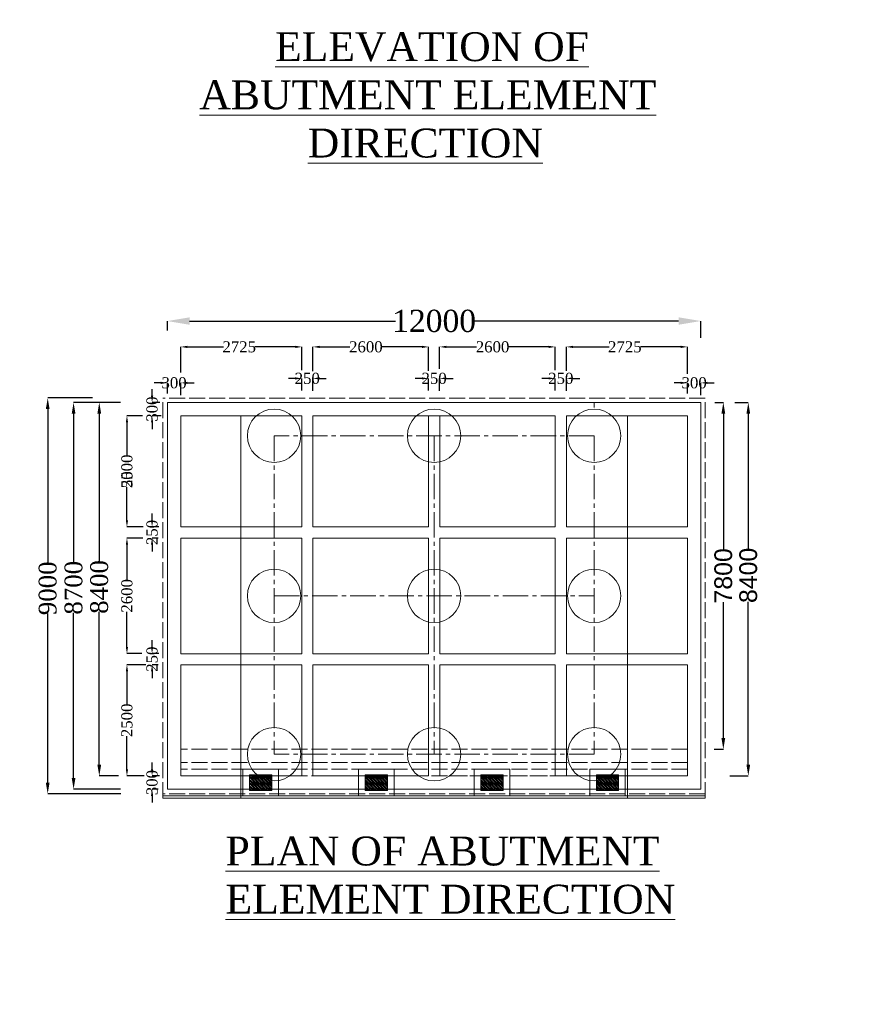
# Model space of a CAD drawing. Header units: millimetres. Extents: x -20950785 to 389010297, y -11535949 to 14056629.
# Tile 273 of 654: x 13510007 to 13548281, y -469462 to -425174. Entities that reach past the tile are written whole.
import ezdxf

# ---------------------------------------------------------------- set-up
doc = ezdxf.new("R2010")
doc.units = ezdxf.units.MM
doc.header["$LTSCALE"] = 60
doc.header["$MEASUREMENT"] = 0
for name, pattern in [('ACAD_ISO02W100', [15, 12, -3]), ('CENTER2', [28.575, 19.05, -3.175, 3.175, -3.175]), ('HIDDEN', [0.375, 0.25, -0.125])]:
    doc.linetypes.add(name, pattern=pattern)
doc.styles.add('PDF Arial Bold', font='times.ttf')
doc.dimstyles.get("Standard").update_dxf_attribs({"dimtxt": 400, "dimasz": 215, "dimexe": 0.18, "dimexo": 0.0625, "dimgap": 0.09, "dimtad": 0, "dimtih": 1, "dimtoh": 1, "dimdec": 0, "dimzin": 4, "dimdsep": 46, "dimtxsty": 'Standard', "dimblk": 'OPEN90', "dimcen": 0, "dimadec": 0, "dimazin": 1, "dimtfac": 1, "dimtdec": 0, "dimtix": 1, "dimtofl": 0, "dimtmove": 0, "dimatfit": 3, "dimldrblk": 'OPEN30', "dimfxl": 1, "dimtolj": 1, "dimtzin": 0, "dimarcsym": 0})

# ---------------------------------------------------------------- blocks, each defined once
blk = doc.blocks.new('*D2134')
at = {"color": 0, "linetype": 'Continuous', "lineweight": -2, "ltscale": 2, "transparency": 16777216}
for p, q in [((13541289, -442390), (13541668, -442390)), ((13541668, -442890), (13541668, -449000)), ((13541668, -457490), (13541668, -451380)), ((13541258, -457990), (13541668, -457990))]:
    blk.add_line(p, q, dxfattribs=at)
at = {"color": 0, "linetype": 'Continuous', "lineweight": 9, "ltscale": 2, "transparency": 16777216}
for points in [[(13541584, -442890), (13541751, -442890), (13541668, -442390)], [(13541584, -457490), (13541751, -457490), (13541668, -457990)]]:
    blk.add_solid(points, dxfattribs=at)
at = {"layer": 'Defpoints', "color": 0, "linetype": 'Continuous', "lineweight": 9, "ltscale": 2, "transparency": 16777216}
for p in [(13541289, -442390), (13541258, -457990), (13541668, -457990)]:
    blk.add_point(p, dxfattribs=at)
at = {"color": 0, "linetype": 'Continuous', "lineweight": 9, "ltscale": 2, "transparency": 16777216, "insert": (13541668, -450190), "char_height": 800, "attachment_point": 5, "rotation": 90, "style": 'PDF Arial Bold'}
blk.add_mtext('\\A1;{\\fArial|b0|i0|c0|p34;7800}', dxfattribs=at)
blk = doc.blocks.new('*D2135')
at = {"color": 0, "linetype": 'Continuous', "lineweight": -2, "ltscale": 2, "transparency": 16777216}
for p, q in [((13542182, -442390), (13542791, -442390)), ((13542791, -442890), (13542791, -448976)), ((13542791, -458690), (13542791, -451364)), ((13541965, -459190), (13542791, -459190))]:
    blk.add_line(p, q, dxfattribs=at)
at = {"color": 0, "linetype": 'Continuous', "lineweight": 9, "ltscale": 2, "transparency": 16777216}
for points in [[(13542708, -442890), (13542874, -442890), (13542791, -442390)], [(13542708, -458690), (13542874, -458690), (13542791, -459190)]]:
    blk.add_solid(points, dxfattribs=at)
at = {"layer": 'Defpoints', "color": 0, "linetype": 'Continuous', "lineweight": 9, "ltscale": 2, "transparency": 16777216}
for p in [(13542182, -442390), (13541965, -459190), (13542791, -459190)]:
    blk.add_point(p, dxfattribs=at)
at = {"color": 0, "linetype": 'Continuous', "lineweight": 9, "ltscale": 2, "transparency": 16777216, "insert": (13542791, -450170), "char_height": 800, "attachment_point": 5, "rotation": 90, "style": 'PDF Arial Bold'}
blk.add_mtext('\\A1;{\\fArial|b0|i0|c0|p34;8400}', dxfattribs=at)
blk = doc.blocks.new('*D2136')
at = {"color": 0, "linetype": 'Continuous', "lineweight": -2, "ltscale": 2, "transparency": 16777216}
for p, q in [((13516654, -439157), (13516654, -438729)), ((13517654, -438729), (13526922, -438729)), ((13539654, -438729), (13530387, -438729)), ((13540654, -439482), (13540654, -438729))]:
    blk.add_line(p, q, dxfattribs=at)
at = {"color": 0, "linetype": 'Continuous', "lineweight": 9, "ltscale": 2, "transparency": 16777216}
for points in [[(13517654, -438562), (13517654, -438896), (13516654, -438729)], [(13539654, -438562), (13539654, -438896), (13540654, -438729)]]:
    blk.add_solid(points, dxfattribs=at)
at = {"layer": 'Defpoints', "color": 0, "linetype": 'Continuous', "lineweight": 9, "ltscale": 2, "transparency": 16777216}
for p in [(13516654, -438729), (13516654, -439157), (13540654, -439482)]:
    blk.add_point(p, dxfattribs=at)
at = {"color": 0, "linetype": 'Continuous', "lineweight": 9, "ltscale": 2, "transparency": 16777216, "insert": (13528654, -438729), "char_height": 1000, "attachment_point": 5, "style": 'PDF Arial Bold'}
blk.add_mtext('\\A1;12000', dxfattribs=at)
blk = doc.blocks.new('*D2137')
at = {"color": 0, "linetype": 'Continuous', "lineweight": -2, "ltscale": 2, "transparency": 16777216}
for p, q in [((13534604, -440975), (13534604, -439891)), ((13534904, -439891), (13536527, -439891)), ((13539754, -439891), (13537940, -439891)), ((13540054, -441097), (13540054, -439891))]:
    blk.add_line(p, q, dxfattribs=at)
at = {"color": 0, "linetype": 'Continuous', "lineweight": 9, "ltscale": 2, "transparency": 16777216}
for points in [[(13534904, -439841), (13534904, -439941), (13534604, -439891)], [(13539754, -439841), (13539754, -439941), (13540054, -439891)]]:
    blk.add_solid(points, dxfattribs=at)
at = {"layer": 'Defpoints', "color": 0, "linetype": 'Continuous', "lineweight": 9, "ltscale": 2, "transparency": 16777216}
for p in [(13534604, -439891), (13534604, -440975), (13540054, -441097)]:
    blk.add_point(p, dxfattribs=at)
at = {"color": 0, "linetype": 'Continuous', "lineweight": 9, "ltscale": 2, "transparency": 16777216, "insert": (13537234, -439891), "char_height": 500, "attachment_point": 5, "style": 'PDF Arial Bold'}
blk.add_mtext('\\A1;2725', dxfattribs=at)
blk = doc.blocks.new('*D2138')
at = {"color": 0, "linetype": 'Continuous', "lineweight": -2, "ltscale": 2, "transparency": 16777216}
for p, q in [((13528904, -440885), (13528904, -439891)), ((13529204, -439891), (13530566, -439891)), ((13533804, -439891), (13532001, -439891)), ((13534104, -440942), (13534104, -439891))]:
    blk.add_line(p, q, dxfattribs=at)
at = {"color": 0, "linetype": 'Continuous', "lineweight": 9, "ltscale": 2, "transparency": 16777216}
for points in [[(13529204, -439841), (13529204, -439941), (13528904, -439891)], [(13533804, -439841), (13533804, -439941), (13534104, -439891)]]:
    blk.add_solid(points, dxfattribs=at)
at = {"layer": 'Defpoints', "color": 0, "linetype": 'Continuous', "lineweight": 9, "ltscale": 2, "transparency": 16777216}
for p in [(13528904, -439891), (13528904, -440885), (13534104, -440942)]:
    blk.add_point(p, dxfattribs=at)
at = {"color": 0, "linetype": 'Continuous', "lineweight": 9, "ltscale": 2, "transparency": 16777216, "insert": (13531284, -439891), "char_height": 500, "attachment_point": 5, "style": 'PDF Arial Bold'}
blk.add_mtext('\\A1;2600', dxfattribs=at)
blk = doc.blocks.new('*D2139')
at = {"color": 0, "linetype": 'Continuous', "lineweight": -2, "ltscale": 2, "transparency": 16777216}
for p, q in [((13523204, -440989), (13523204, -439891)), ((13523504, -439891), (13524866, -439891)), ((13528104, -439891), (13526301, -439891)), ((13528404, -440966), (13528404, -439891))]:
    blk.add_line(p, q, dxfattribs=at)
at = {"color": 0, "linetype": 'Continuous', "lineweight": 9, "ltscale": 2, "transparency": 16777216}
for points in [[(13523504, -439841), (13523504, -439941), (13523204, -439891)], [(13528104, -439841), (13528104, -439941), (13528404, -439891)]]:
    blk.add_solid(points, dxfattribs=at)
at = {"layer": 'Defpoints', "color": 0, "linetype": 'Continuous', "lineweight": 9, "ltscale": 2, "transparency": 16777216}
for p in [(13523204, -439891), (13523204, -440989), (13528404, -440966)]:
    blk.add_point(p, dxfattribs=at)
at = {"color": 0, "linetype": 'Continuous', "lineweight": 9, "ltscale": 2, "transparency": 16777216, "insert": (13525584, -439891), "char_height": 500, "attachment_point": 5, "style": 'PDF Arial Bold'}
blk.add_mtext('\\A1;2600', dxfattribs=at)
blk = doc.blocks.new('*D2140')
at = {"color": 0, "linetype": 'Continuous', "lineweight": -2, "ltscale": 2, "transparency": 16777216}
for p, q in [((13517254, -441037), (13517254, -439891)), ((13517554, -439891), (13519177, -439891)), ((13522404, -439891), (13520590, -439891)), ((13522704, -440941), (13522704, -439891))]:
    blk.add_line(p, q, dxfattribs=at)
at = {"color": 0, "linetype": 'Continuous', "lineweight": 9, "ltscale": 2, "transparency": 16777216}
for points in [[(13517554, -439841), (13517554, -439941), (13517254, -439891)], [(13522404, -439841), (13522404, -439941), (13522704, -439891)]]:
    blk.add_solid(points, dxfattribs=at)
at = {"layer": 'Defpoints', "color": 0, "linetype": 'Continuous', "lineweight": 9, "ltscale": 2, "transparency": 16777216}
for p in [(13517254, -439891), (13517254, -441037), (13522704, -440941)]:
    blk.add_point(p, dxfattribs=at)
at = {"color": 0, "linetype": 'Continuous', "lineweight": 9, "ltscale": 2, "transparency": 16777216, "insert": (13519884, -439891), "char_height": 500, "attachment_point": 5, "style": 'PDF Arial Bold'}
blk.add_mtext('\\A1;2725', dxfattribs=at)
blk = doc.blocks.new('*D2141')
at = {"color": 0, "linetype": 'Continuous', "lineweight": -2, "ltscale": 2, "transparency": 16777216}
for p, q in [((13533804, -441309), (13533504, -441309)), ((13534104, -441852), (13534104, -441309)), ((13534604, -441863), (13534604, -441309)), ((13534904, -441309), (13535204, -441309))]:
    blk.add_line(p, q, dxfattribs=at)
at = {"color": 0, "linetype": 'Continuous', "lineweight": 9, "ltscale": 2, "transparency": 16777216}
for points in [[(13533804, -441259), (13533804, -441359), (13534104, -441309)], [(13534904, -441259), (13534904, -441359), (13534604, -441309)]]:
    blk.add_solid(points, dxfattribs=at)
at = {"layer": 'Defpoints', "color": 0, "linetype": 'Continuous', "lineweight": 9, "ltscale": 2, "transparency": 16777216}
for p in [(13534104, -441309), (13534104, -441852), (13534604, -441863)]:
    blk.add_point(p, dxfattribs=at)
at = {"color": 0, "linetype": 'Continuous', "lineweight": 9, "ltscale": 2, "transparency": 16777216, "insert": (13534354, -441309), "char_height": 500, "attachment_point": 5, "style": 'PDF Arial Bold'}
blk.add_mtext('\\A1;250', dxfattribs=at)
blk = doc.blocks.new('*D2142')
at = {"color": 0, "linetype": 'Continuous', "lineweight": -2, "ltscale": 2, "transparency": 16777216}
for p, q in [((13528104, -441309), (13527804, -441309)), ((13528404, -441852), (13528404, -441309)), ((13528904, -441863), (13528904, -441309)), ((13529204, -441309), (13529504, -441309))]:
    blk.add_line(p, q, dxfattribs=at)
at = {"color": 0, "linetype": 'Continuous', "lineweight": 9, "ltscale": 2, "transparency": 16777216}
for points in [[(13528104, -441259), (13528104, -441359), (13528404, -441309)], [(13529204, -441259), (13529204, -441359), (13528904, -441309)]]:
    blk.add_solid(points, dxfattribs=at)
at = {"layer": 'Defpoints', "color": 0, "linetype": 'Continuous', "lineweight": 9, "ltscale": 2, "transparency": 16777216}
for p in [(13528404, -441309), (13528404, -441852), (13528904, -441863)]:
    blk.add_point(p, dxfattribs=at)
at = {"color": 0, "linetype": 'Continuous', "lineweight": 9, "ltscale": 2, "transparency": 16777216, "insert": (13528654, -441309), "char_height": 500, "attachment_point": 5, "style": 'PDF Arial Bold'}
blk.add_mtext('\\A1;250', dxfattribs=at)
blk = doc.blocks.new('*D2118')
at = {"color": 0, "linetype": 'Continuous', "lineweight": -2, "ltscale": 2, "transparency": 16777216}
for p, q in [((13522398, -441309), (13522098, -441309)), ((13522698, -441852), (13522698, -441309)), ((13523198, -441863), (13523198, -441309)), ((13523498, -441309), (13523798, -441309))]:
    blk.add_line(p, q, dxfattribs=at)
at = {"color": 0, "linetype": 'Continuous', "lineweight": 9, "ltscale": 2, "transparency": 16777216}
for points in [[(13522398, -441259), (13522398, -441359), (13522698, -441309)], [(13523498, -441259), (13523498, -441359), (13523198, -441309)]]:
    blk.add_solid(points, dxfattribs=at)
at = {"layer": 'Defpoints', "color": 0, "linetype": 'Continuous', "lineweight": 9, "ltscale": 2, "transparency": 16777216}
for p in [(13522698, -441309), (13522698, -441852), (13523198, -441863)]:
    blk.add_point(p, dxfattribs=at)
at = {"color": 0, "linetype": 'Continuous', "lineweight": 9, "ltscale": 2, "transparency": 16777216, "insert": (13522948, -441309), "char_height": 500, "attachment_point": 5, "style": 'PDF Arial Bold'}
blk.add_mtext('\\A1;250', dxfattribs=at)
blk = doc.blocks.new('*D2119')
at = {"color": 0, "linetype": 'Continuous', "lineweight": -2, "ltscale": 2, "transparency": 16777216}
for p, q in [((13539754, -441509), (13539454, -441509)), ((13540054, -441993), (13540054, -441509)), ((13540654, -442063), (13540654, -441509)), ((13540954, -441509), (13541254, -441509))]:
    blk.add_line(p, q, dxfattribs=at)
at = {"color": 0, "linetype": 'Continuous', "lineweight": 9, "ltscale": 2, "transparency": 16777216}
for points in [[(13539754, -441459), (13539754, -441559), (13540054, -441509)], [(13540954, -441459), (13540954, -441559), (13540654, -441509)]]:
    blk.add_solid(points, dxfattribs=at)
at = {"layer": 'Defpoints', "color": 0, "linetype": 'Continuous', "lineweight": 9, "ltscale": 2, "transparency": 16777216}
for p in [(13540054, -441509), (13540054, -441993), (13540654, -442063)]:
    blk.add_point(p, dxfattribs=at)
at = {"color": 0, "linetype": 'Continuous', "lineweight": 9, "ltscale": 2, "transparency": 16777216, "insert": (13540354, -441509), "char_height": 500, "attachment_point": 5, "style": 'PDF Arial Bold'}
blk.add_mtext('\\A1;300', dxfattribs=at)
blk = doc.blocks.new('*D2120')
at = {"color": 0, "linetype": 'Continuous', "lineweight": -2, "ltscale": 2, "transparency": 16777216}
for p, q in [((13516354, -441509), (13516054, -441509)), ((13516654, -441993), (13516654, -441509)), ((13517254, -442063), (13517254, -441509)), ((13517554, -441509), (13517854, -441509))]:
    blk.add_line(p, q, dxfattribs=at)
at = {"color": 0, "linetype": 'Continuous', "lineweight": 9, "ltscale": 2, "transparency": 16777216}
for points in [[(13516354, -441459), (13516354, -441559), (13516654, -441509)], [(13517554, -441459), (13517554, -441559), (13517254, -441509)]]:
    blk.add_solid(points, dxfattribs=at)
at = {"layer": 'Defpoints', "color": 0, "linetype": 'Continuous', "lineweight": 9, "ltscale": 2, "transparency": 16777216}
for p in [(13516654, -441509), (13516654, -441993), (13517254, -442063)]:
    blk.add_point(p, dxfattribs=at)
at = {"color": 0, "linetype": 'Continuous', "lineweight": 9, "ltscale": 2, "transparency": 16777216, "insert": (13516954, -441509), "char_height": 500, "width": 1681.9, "attachment_point": 5, "style": 'PDF Arial Bold'}
blk.add_mtext('\\A1;300', dxfattribs=at)
blk = doc.blocks.new('*D2121')
at = {"color": 0, "linetype": 'Continuous', "lineweight": -2, "ltscale": 2, "transparency": 16777216}
for p, q in [((13515536, -442990), (13514832, -442990)), ((13514833, -443290), (13514833, -444783)), ((13514833, -447690), (13514833, -446198)), ((13515568, -447990), (13514832, -447990))]:
    blk.add_line(p, q, dxfattribs=at)
at = {"color": 0, "linetype": 'Continuous', "lineweight": 9, "ltscale": 2, "transparency": 16777216}
for points in [[(13514783, -443290), (13514883, -443290), (13514833, -442990)], [(13514783, -447690), (13514883, -447690), (13514833, -447990)]]:
    blk.add_solid(points, dxfattribs=at)
at = {"layer": 'Defpoints', "color": 0, "linetype": 'Continuous', "lineweight": 9, "ltscale": 2, "transparency": 16777216}
for p in [(13515537, -442990), (13514833, -447990), (13515569, -447990)]:
    blk.add_point(p, dxfattribs=at)
at = {"color": 0, "linetype": 'Continuous', "lineweight": 9, "ltscale": 2, "transparency": 16777216, "insert": (13514833, -445490), "char_height": 500, "attachment_point": 5, "rotation": 90, "style": 'PDF Arial Bold'}
blk.add_mtext('\\A1;5000', dxfattribs=at)
blk = doc.blocks.new('*D2122')
at = {"color": 0, "linetype": 'Continuous', "lineweight": -2, "ltscale": 2, "transparency": 16777216}
for p, q in [((13515536, -442990), (13514832, -442990)), ((13514833, -443290), (13514833, -444773)), ((13514833, -447690), (13514833, -446208)), ((13515568, -447990), (13514832, -447990))]:
    blk.add_line(p, q, dxfattribs=at)
at = {"color": 0, "linetype": 'Continuous', "lineweight": 9, "ltscale": 2, "transparency": 16777216}
for points in [[(13514783, -443290), (13514883, -443290), (13514833, -442990)], [(13514783, -447690), (13514883, -447690), (13514833, -447990)]]:
    blk.add_solid(points, dxfattribs=at)
at = {"layer": 'Defpoints', "color": 0, "linetype": 'Continuous', "lineweight": 9, "ltscale": 2, "transparency": 16777216}
for p in [(13515537, -442990), (13514833, -447990), (13515569, -447990)]:
    blk.add_point(p, dxfattribs=at)
at = {"color": 0, "linetype": 'Continuous', "lineweight": 9, "ltscale": 2, "transparency": 16777216, "insert": (13514833, -445490), "char_height": 500, "attachment_point": 5, "rotation": 90, "style": 'PDF Arial Bold'}
blk.add_mtext('\\A1;2500', dxfattribs=at)
blk = doc.blocks.new('*D2123')
at = {"color": 0, "linetype": 'Continuous', "lineweight": -2, "ltscale": 2, "transparency": 16777216}
for p, q in [((13515680, -454190), (13514832, -454190)), ((13514833, -454490), (13514833, -455973)), ((13514833, -458890), (13514833, -457408)), ((13515601, -459190), (13514832, -459190))]:
    blk.add_line(p, q, dxfattribs=at)
at = {"color": 0, "linetype": 'Continuous', "lineweight": 9, "ltscale": 2, "transparency": 16777216}
for points in [[(13514783, -454490), (13514883, -454490), (13514833, -454190)], [(13514783, -458890), (13514883, -458890), (13514833, -459190)]]:
    blk.add_solid(points, dxfattribs=at)
at = {"layer": 'Defpoints', "color": 0, "linetype": 'Continuous', "lineweight": 9, "ltscale": 2, "transparency": 16777216}
for p in [(13515681, -454190), (13514833, -459190), (13515602, -459190)]:
    blk.add_point(p, dxfattribs=at)
at = {"color": 0, "linetype": 'Continuous', "lineweight": 9, "ltscale": 2, "transparency": 16777216, "insert": (13514833, -456690), "char_height": 500, "attachment_point": 5, "rotation": 90, "style": 'PDF Arial Bold'}
blk.add_mtext('\\A1;2500', dxfattribs=at)
blk = doc.blocks.new('*D2124')
at = {"color": 0, "linetype": 'Continuous', "lineweight": -2, "ltscale": 2, "transparency": 16777216}
for p, q in [((13515552, -448490), (13514832, -448490)), ((13514833, -448790), (13514833, -450373)), ((13514833, -453390), (13514833, -451808)), ((13515507, -453690), (13514832, -453690))]:
    blk.add_line(p, q, dxfattribs=at)
at = {"color": 0, "linetype": 'Continuous', "lineweight": 9, "ltscale": 2, "transparency": 16777216}
for points in [[(13514783, -448790), (13514883, -448790), (13514833, -448490)], [(13514783, -453390), (13514883, -453390), (13514833, -453690)]]:
    blk.add_solid(points, dxfattribs=at)
at = {"layer": 'Defpoints', "color": 0, "linetype": 'Continuous', "lineweight": 9, "ltscale": 2, "transparency": 16777216}
for p in [(13515553, -448490), (13514833, -453690), (13515508, -453690)]:
    blk.add_point(p, dxfattribs=at)
at = {"color": 0, "linetype": 'Continuous', "lineweight": 9, "ltscale": 2, "transparency": 16777216, "insert": (13514833, -451090), "char_height": 500, "attachment_point": 5, "rotation": 90, "style": 'PDF Arial Bold'}
blk.add_mtext('\\A1;2600', dxfattribs=at)
blk = doc.blocks.new('*D2125')
at = {"color": 0, "linetype": 'Continuous', "lineweight": -2, "ltscale": 2, "transparency": 16777216}
for p, q in [((13515964, -447690), (13515964, -447390)), ((13516270, -447990), (13515963, -447990)), ((13516241, -448490), (13515963, -448490)), ((13515964, -448790), (13515964, -449090))]:
    blk.add_line(p, q, dxfattribs=at)
at = {"color": 0, "linetype": 'Continuous', "lineweight": 9, "ltscale": 2, "transparency": 16777216}
for points in [[(13515914, -447690), (13516014, -447690), (13515964, -447990)], [(13515914, -448790), (13516014, -448790), (13515964, -448490)]]:
    blk.add_solid(points, dxfattribs=at)
at = {"layer": 'Defpoints', "color": 0, "linetype": 'Continuous', "lineweight": 9, "ltscale": 2, "transparency": 16777216}
for p in [(13516271, -447990), (13515964, -448490), (13516242, -448490)]:
    blk.add_point(p, dxfattribs=at)
at = {"color": 0, "linetype": 'Continuous', "lineweight": 9, "ltscale": 2, "transparency": 16777216, "insert": (13515964, -448240), "char_height": 500, "attachment_point": 5, "rotation": 90, "style": 'PDF Arial Bold'}
blk.add_mtext('\\A1;250', dxfattribs=at)
blk = doc.blocks.new('*D2126')
at = {"color": 0, "linetype": 'Continuous', "lineweight": -2, "ltscale": 2, "transparency": 16777216}
for p, q in [((13515964, -453390), (13515964, -453090)), ((13516270, -453690), (13515963, -453690)), ((13516241, -454190), (13515963, -454190)), ((13515964, -454490), (13515964, -454790))]:
    blk.add_line(p, q, dxfattribs=at)
at = {"color": 0, "linetype": 'Continuous', "lineweight": 9, "ltscale": 2, "transparency": 16777216}
for points in [[(13515914, -453390), (13516014, -453390), (13515964, -453690)], [(13515914, -454490), (13516014, -454490), (13515964, -454190)]]:
    blk.add_solid(points, dxfattribs=at)
at = {"layer": 'Defpoints', "color": 0, "linetype": 'Continuous', "lineweight": 9, "ltscale": 2, "transparency": 16777216}
for p in [(13516271, -453690), (13515964, -454190), (13516242, -454190)]:
    blk.add_point(p, dxfattribs=at)
at = {"color": 0, "linetype": 'Continuous', "lineweight": 9, "ltscale": 2, "transparency": 16777216, "insert": (13515964, -453940), "char_height": 500, "attachment_point": 5, "rotation": 90, "style": 'PDF Arial Bold'}
blk.add_mtext('\\A1;250', dxfattribs=at)
blk = doc.blocks.new('*D2127')
at = {"color": 0, "linetype": 'Continuous', "lineweight": -2, "ltscale": 2, "transparency": 16777216}
for p, q in [((13515964, -442090), (13515964, -441790)), ((13516309, -442390), (13515963, -442390)), ((13516366, -442990), (13515963, -442990)), ((13515964, -443290), (13515964, -443590))]:
    blk.add_line(p, q, dxfattribs=at)
at = {"color": 0, "linetype": 'Continuous', "lineweight": 9, "ltscale": 2, "transparency": 16777216}
for points in [[(13515914, -442090), (13516014, -442090), (13515964, -442390)], [(13515914, -443290), (13516014, -443290), (13515964, -442990)]]:
    blk.add_solid(points, dxfattribs=at)
at = {"layer": 'Defpoints', "color": 0, "linetype": 'Continuous', "lineweight": 9, "ltscale": 2, "transparency": 16777216}
for p in [(13516309, -442390), (13515964, -442990), (13516367, -442990)]:
    blk.add_point(p, dxfattribs=at)
at = {"color": 0, "linetype": 'Continuous', "lineweight": 9, "ltscale": 2, "transparency": 16777216, "insert": (13515964, -442690), "char_height": 500, "attachment_point": 5, "rotation": 90, "style": 'PDF Arial Bold'}
blk.add_mtext('\\A1;300', dxfattribs=at)
blk = doc.blocks.new('*D2128')
at = {"color": 0, "linetype": 'Continuous', "lineweight": -2, "ltscale": 2, "transparency": 16777216}
for p, q in [((13515964, -458890), (13515964, -458590)), ((13516300, -459190), (13515963, -459190)), ((13516241, -459790), (13515963, -459790)), ((13515964, -460090), (13515964, -460390))]:
    blk.add_line(p, q, dxfattribs=at)
at = {"color": 0, "linetype": 'Continuous', "lineweight": 9, "ltscale": 2, "transparency": 16777216}
for points in [[(13515914, -458890), (13516014, -458890), (13515964, -459190)], [(13515914, -460090), (13516014, -460090), (13515964, -459790)]]:
    blk.add_solid(points, dxfattribs=at)
at = {"layer": 'Defpoints', "color": 0, "linetype": 'Continuous', "lineweight": 9, "ltscale": 2, "transparency": 16777216}
for p in [(13516301, -459190), (13515964, -459790), (13516242, -459790)]:
    blk.add_point(p, dxfattribs=at)
at = {"color": 0, "linetype": 'Continuous', "lineweight": 9, "ltscale": 2, "transparency": 16777216, "insert": (13515964, -459490), "char_height": 500, "attachment_point": 5, "rotation": 90, "style": 'PDF Arial Bold'}
blk.add_mtext('\\A1;300', dxfattribs=at)
blk = doc.blocks.new('*D2129')
at = {"color": 0, "linetype": 'Continuous', "lineweight": -2, "ltscale": 2, "transparency": 16777216}
for p, q in [((13513277, -442190), (13511267, -442190)), ((13511268, -442690), (13511268, -449613)), ((13511268, -459490), (13511268, -451886)), ((13514565, -459990), (13511267, -459990))]:
    blk.add_line(p, q, dxfattribs=at)
at = {"color": 0, "linetype": 'Continuous', "lineweight": 9, "ltscale": 2, "transparency": 16777216}
for points in [[(13511184, -442690), (13511351, -442690), (13511268, -442190)], [(13511184, -459490), (13511351, -459490), (13511268, -459990)]]:
    blk.add_solid(points, dxfattribs=at)
at = {"layer": 'Defpoints', "color": 0, "linetype": 'Continuous', "lineweight": 9, "ltscale": 2, "transparency": 16777216}
for p in [(13513278, -442190), (13511268, -459990), (13514566, -459990)]:
    blk.add_point(p, dxfattribs=at)
at = {"color": 0, "linetype": 'Continuous', "lineweight": 9, "ltscale": 2, "transparency": 16777216, "insert": (13511268, -450750), "char_height": 800, "attachment_point": 5, "rotation": 90, "style": 'PDF Arial Bold'}
blk.add_mtext('\\A1;9000', dxfattribs=at)
blk = doc.blocks.new('*D2130')
at = {"color": 0, "linetype": 'Continuous', "lineweight": -2, "ltscale": 2, "transparency": 16777216}
for p, q in [((13514398, -442390), (13513588, -442390)), ((13513588, -442890), (13513588, -449566)), ((13513588, -458690), (13513588, -451815)), ((13514450, -459190), (13513588, -459190))]:
    blk.add_line(p, q, dxfattribs=at)
at = {"color": 0, "linetype": 'Continuous', "lineweight": 9, "ltscale": 2, "transparency": 16777216}
for points in [[(13513505, -442890), (13513672, -442890), (13513588, -442390)], [(13513505, -458690), (13513672, -458690), (13513588, -459190)]]:
    blk.add_solid(points, dxfattribs=at)
at = {"layer": 'Defpoints', "color": 0, "linetype": 'Continuous', "lineweight": 9, "ltscale": 2, "transparency": 16777216}
for p in [(13514399, -442390), (13513588, -459190), (13514450, -459190)]:
    blk.add_point(p, dxfattribs=at)
at = {"color": 0, "linetype": 'Continuous', "lineweight": 9, "ltscale": 2, "transparency": 16777216, "insert": (13513588, -450690), "char_height": 800, "attachment_point": 5, "rotation": 90, "style": 'PDF Arial Bold'}
blk.add_mtext('\\A1;8400', dxfattribs=at)
blk = doc.blocks.new('*D2131')
at = {"color": 0, "linetype": 'Continuous', "lineweight": -2, "ltscale": 2, "transparency": 16777216}
for p, q in [((13514543, -442390), (13512432, -442390)), ((13512432, -442890), (13512432, -449601)), ((13512432, -459290), (13512432, -451851)), ((13514543, -459790), (13512432, -459790))]:
    blk.add_line(p, q, dxfattribs=at)
at = {"color": 0, "linetype": 'Continuous', "lineweight": 9, "ltscale": 2, "transparency": 16777216}
for points in [[(13512349, -442890), (13512516, -442890), (13512432, -442390)], [(13512349, -459290), (13512516, -459290), (13512432, -459790)]]:
    blk.add_solid(points, dxfattribs=at)
at = {"layer": 'Defpoints', "color": 0, "linetype": 'Continuous', "lineweight": 9, "ltscale": 2, "transparency": 16777216}
for p in [(13514543, -442390), (13512432, -459790), (13514543, -459790)]:
    blk.add_point(p, dxfattribs=at)
at = {"color": 0, "linetype": 'Continuous', "lineweight": 9, "ltscale": 2, "transparency": 16777216, "insert": (13512432, -450726), "char_height": 800, "attachment_point": 5, "rotation": 90, "style": 'PDF Arial Bold'}
blk.add_mtext('\\A1;8700', dxfattribs=at)

msp = doc.modelspace()

# ---------------------------------------------------------------- hatches: boundary and pattern name
at = {"linetype": 'Continuous', "lineweight": 9, "ltscale": 2}
h = msp.add_hatch(dxfattribs=at)
h.set_pattern_fill('GOST_GROUND', scale=10, angle=-90)
h.set_pattern_definition([(315, (16533711.5, 21945806.55), (-3e-14, -141.42135624), [200]), (315, (16533711.5, 21945776.55), (-3e-14, -141.42135624), [200]), (315, (16533711.5, 21945746.55), (-3e-14, -141.42135624), [200])])
h.paths.add_polyline_path([(13520354.5, -459140.45), (13520354.5, -459840.45), (13521354.5, -459840.45), (13521354.5, -459140.45)])
h = msp.add_hatch(dxfattribs=at)
h.set_pattern_fill('GOST_GROUND', scale=10, angle=-90)
h.set_pattern_definition([(315, (16538911.5, 21945806.55), (-3e-14, -141.42135624), [200]), (315, (16538911.5, 21945776.55), (-3e-14, -141.42135624), [200]), (315, (16538911.5, 21945746.55), (-3e-14, -141.42135624), [200])])
h.paths.add_polyline_path([(13525554.5, -459140.45), (13525554.5, -459840.45), (13526554.5, -459840.45), (13526554.5, -459140.45)])
h = msp.add_hatch(dxfattribs=at)
h.set_pattern_fill('GOST_GROUND', scale=10, angle=-90)
h.set_pattern_definition([(315, (16544111.5, 21945806.55), (-3e-14, -141.42135624), [200]), (315, (16544111.5, 21945776.55), (-3e-14, -141.42135624), [200]), (315, (16544111.5, 21945746.55), (-3e-14, -141.42135624), [200])])
h.paths.add_polyline_path([(13530754.5, -459140.45), (13530754.5, -459840.45), (13531754.5, -459840.45), (13531754.5, -459140.45)])
h = msp.add_hatch(dxfattribs=at)
h.set_pattern_fill('GOST_GROUND', scale=10, angle=-90)
h.set_pattern_definition([(315, (16549311.5, 21945806.55), (-3e-14, -141.42135624), [200]), (315, (16549311.5, 21945776.55), (-3e-14, -141.42135624), [200]), (315, (16549311.5, 21945746.55), (-3e-14, -141.42135624), [200])])
h.paths.add_polyline_path([(13535954.5, -459140.45), (13535954.5, -459840.45), (13536954.5, -459840.45), (13536954.5, -459140.45)])

# ---------------------------------------------------------------- linework, layer by layer
at = {"color": 7, "linetype": 'ACAD_ISO02W100', "lineweight": 9}
for p, q in [((13516454.5, -460190.45), (13516454.5, -442190.45)), ((13540854.5, -442190.45), (13516454.5, -442190.45)), ((13540854.5, -460190.45), (13540854.5, -442190.45)), ((13540054.5, -457990.45), (13517254.5, -457990.45)), ((13540054.5, -458590.45), (13517254.5, -458590.45)), ((13540054.5, -458890.45), (13517254.5, -458890.45)), ((13517254.5, -459190.45), (13521154.5, -459190.45)), ((13540054.5, -459190.45), (13517254.5, -459190.45)), ((13540854.5, -459990.45), (13516454.5, -459990.45))]:
    msp.add_line(p, q, dxfattribs=at)
at = {"color": 7, "linetype": 'Continuous', "lineweight": 9, "ltscale": 2}
for p, q in [((13540654.5, -442390.45), (13516654.5, -442390.45)), ((13516654.5, -459790.45), (13516654.5, -442390.45)), ((13535854.5, -442612.66), (13535854.5, -442390.45)), ((13540654.5, -458140.45), (13540654.5, -442390.45)), ((13517254.5, -447990.45), (13517254.5, -442990.45)), ((13522704.5, -442990.45), (13517254.5, -442990.45)), ((13519954.5, -442990.45), (13519954.5, -460190.45)), ((13522704.5, -447990.45), (13522704.5, -442990.45)), ((13523204.5, -447990.45), (13523204.5, -442990.45)), ((13528404.5, -442990.45), (13523204.5, -442990.45)), ((13528404.5, -447990.45), (13528404.5, -442990.45)), ((13528904.5, -442990.45), (13528404.5, -442990.45)), ((13528904.5, -447990.45), (13528904.5, -442990.45)), ((13534104.5, -442990.45), (13528904.5, -442990.45)), ((13534104.5, -447990.45), (13534104.5, -442990.45)), ((13534604.5, -447990.45), (13534604.5, -442990.45)), ((13540054.5, -442990.45), (13534604.5, -442990.45)), ((13537354.5, -442990.45), (13537354.5, -460190.45)), ((13540054.5, -447990.45), (13540054.5, -442990.45)), ((13517254.5, -447990.45), (13521154.5, -447990.45)), ((13517254.5, -447990.45), (13522704.5, -447990.45)), ((13523204.5, -447990.45), (13528404.5, -447990.45)), ((13528054.5, -447990.45), (13528404.5, -447990.45)), ((13528904.5, -447990.45), (13534104.5, -447990.45)), ((13534604.5, -447990.45), (13540054.5, -447990.45)), ((13517254.5, -453690.45), (13517254.5, -448490.45)), ((13517254.5, -448490.45), (13522704.5, -448490.45)), ((13522704.5, -453690.45), (13522704.5, -448490.45)), ((13523204.5, -453690.45), (13523204.5, -448490.45)), ((13523204.5, -448490.45), (13528404.5, -448490.45)), ((13528404.5, -453690.45), (13528404.5, -448490.45)), ((13528904.5, -453690.45), (13528904.5, -448490.45)), ((13528904.5, -448490.45), (13534104.5, -448490.45)), ((13534104.5, -453690.45), (13534104.5, -448490.45)), ((13534604.5, -453690.45), (13534604.5, -448490.45)), ((13534604.5, -448490.45), (13540054.5, -448490.45)), ((13540054.5, -453690.45), (13540054.5, -448490.45)), ((13517254.5, -453690.45), (13522704.5, -453690.45)), ((13523204.5, -453690.45), (13528404.5, -453690.45)), ((13528904.5, -453690.45), (13534104.5, -453690.45)), ((13534604.5, -453690.45), (13540054.5, -453690.45)), ((13517254.5, -459190.45), (13517254.5, -454190.45)), ((13517254.5, -454190.45), (13521154.5, -454190.45)), ((13517254.5, -454190.45), (13522704.5, -454190.45)), ((13522704.5, -459190.45), (13522704.5, -454190.45)), ((13523204.5, -459190.45), (13523204.5, -454190.45)), ((13523204.5, -454190.45), (13528404.5, -454190.45)), ((13528054.5, -454190.45), (13528404.5, -454190.45)), ((13528404.5, -459190.45), (13528404.5, -454190.45)), ((13528904.5, -459190.45), (13528904.5, -454190.45)), ((13528904.5, -454190.45), (13534104.5, -454190.45)), ((13534104.5, -459190.45), (13534104.5, -454190.45)), ((13534604.5, -459190.45), (13534604.5, -454190.45)), ((13534604.5, -454190.45), (13540054.5, -454190.45)), ((13540054.5, -459190.45), (13540054.5, -454190.45)), ((13540654.5, -458140.45), (13540654.5, -459790.45)), ((13519454.5, -459190.45), (13522704.5, -459190.45)), ((13519454.5, -459190.45), (13522704.5, -459190.45)), ((13519454.5, -459190.45), (13522704.5, -459190.45)), ((13520054.5, -460090.45), (13520054.5, -458890.45)), ((13520054.5, -458890.45), (13521654.5, -458890.45)), ((13521354.5, -459140.45), (13520354.5, -459140.45)), ((13520354.5, -459140.45), (13520354.5, -459840.45)), ((13521354.5, -459140.45), (13521354.5, -459840.45)), ((13521654.5, -458890.45), (13521654.5, -460090.45)), ((13523204.5, -459190.45), (13527454.5, -459190.45)), ((13523204.5, -459190.45), (13527454.5, -459190.45)), ((13523204.5, -459190.45), (13527454.5, -459190.45)), ((13525254.5, -460090.45), (13525254.5, -458890.45)), ((13525254.5, -458890.45), (13526854.5, -458890.45)), ((13526554.5, -459140.45), (13525554.5, -459140.45)), ((13525554.5, -459140.45), (13525554.5, -459840.45)), ((13526554.5, -459140.45), (13526554.5, -459840.45)), ((13526854.5, -458890.45), (13526854.5, -460090.45)), ((13530454.5, -460090.45), (13530454.5, -458890.45)), ((13530454.5, -458890.45), (13532054.5, -458890.45)), ((13531754.5, -459140.45), (13530754.5, -459140.45)), ((13530754.5, -459140.45), (13530754.5, -459840.45)), ((13531754.5, -459140.45), (13531754.5, -459840.45)), ((13532054.5, -458890.45), (13532054.5, -460090.45)), ((13534604.5, -459190.45), (13540054.5, -459190.45)), ((13535654.5, -460090.45), (13535654.5, -458890.45)), ((13535654.5, -458890.45), (13537254.5, -458890.45)), ((13536954.5, -459140.45), (13535954.5, -459140.45)), ((13535954.5, -459140.45), (13535954.5, -459840.45)), ((13536954.5, -459140.45), (13536954.5, -459840.45)), ((13537254.5, -458890.45), (13537254.5, -460090.45)), ((13540854.5, -460090.45), (13516454.5, -460090.45)), ((13540654.5, -459790.45), (13516654.5, -459790.45)), ((13521654.5, -460090.45), (13520054.5, -460090.45)), ((13521354.5, -459840.45), (13520354.5, -459840.45)), ((13526854.5, -460090.45), (13525254.5, -460090.45)), ((13526554.5, -459840.45), (13525554.5, -459840.45)), ((13532054.5, -460090.45), (13530454.5, -460090.45)), ((13531754.5, -459840.45), (13530754.5, -459840.45)), ((13537254.5, -460090.45), (13535654.5, -460090.45)), ((13536954.5, -459840.45), (13535954.5, -459840.45)), ((13540854.5, -460190.45), (13516454.5, -460190.45)), ((13540854.5, -460190.45), (13516454.5, -460190.45))]:
    msp.add_line(p, q, dxfattribs=at)
at = {"color": 7, "linetype": 'CENTER2', "lineweight": 9}
for p, q in [((13521454.5, -443890.45), (13521454.5, -458212.66)), ((13535854.5, -443890.45), (13521454.5, -443890.45)), ((13521454.5, -443890.45), (13521454.5, -451090.45)), ((13528654.5, -443890.45), (13528654.5, -458212.66)), ((13535854.5, -443890.45), (13535854.5, -458212.66)), ((13521454.5, -451090.45), (13535854.5, -451090.45)), ((13535854.5, -458212.66), (13521454.5, -458212.66))]:
    msp.add_line(p, q, dxfattribs=at)
at = {"color": 7, "linetype": 'HIDDEN', "lineweight": 9, "ltscale": 2}
msp.add_line((13525454.5, -459190.45), (13528404.5, -459190.45), dxfattribs=at)
msp.add_line((13525454.5, -459190.45), (13528404.5, -459190.45), dxfattribs=at)
at = {"color": 7, "linetype": 'HIDDEN', "lineweight": 9, "ltscale": 20}
msp.add_line((13528904.5, -459190.45), (13534104.5, -459190.45), dxfattribs=at)
msp.add_line((13528904.5, -459190.45), (13534104.5, -459190.45), dxfattribs=at)
at = {"color": 7, "linetype": 'Continuous', "lineweight": 9, "ltscale": 2}
for centre, radius in [((13500903, -376200.45), 347474.95), ((13521454.5, -443890.45), 1200), ((13528654.5, -443890.45), 1200), ((13535854.5, -443890.45), 1200), ((13521454.5, -451090.45), 1200), ((13528654.5, -451090.45), 1200), ((13535854.5, -451090.45), 1200), ((13521454.5, -458212.66), 1200), ((13528654.5, -458212.66), 1200), ((13535854.5, -458212.66), 1200)]:
    msp.add_circle(centre, radius, dxfattribs=at)

# ---------------------------------------------------------------- texts
at = {"linetype": 'Continuous', "lineweight": 9, "char_height": 1300, "attachment_point": 1}
for s, insert, width in [('\\pi5418.09167,t45718.09167;{\\fTimes New Roman|b0|i0|c0|p18;\\L ELEVATION OF \\P\\pi2504.57329,t42804.57329;ABUTMENT ELEMENT \\P\\pi7381.21352,t47681.21352;DIRECTION}', (13515587.71, -425737.18), 25045.2677), ('{\\fTimes New Roman|b0|i0|c0|p18;\\LPLAN OF ABUTMENT ELEMENT DIRECTION\\Fitalicc|c0; }', (13519269.1, -461916.57), 23779.3902)]:
    msp.add_mtext(s, dxfattribs=dict(at, insert=insert, width=width))
at = {"color": 7, "linetype": 'Continuous', "lineweight": 9, "ltscale": 2, "char_height": 900, "attachment_point": 1, "style": 'PDF Arial Bold'}
for s, insert in [('\\pi1240.70522,t5740.70522;Moderately \\P\\pi690.45288,t5190.45288;Stronge Rock', (13422263.66, -457627.74)), ('\\pi1240.70522,t5740.70522;Moderately \\P\\pi690.45288,t5190.45288;Stronge Rock', (13374284.49, -458779.1)), ('\\pi1240.70522,t5740.70522;Moderately \\P\\pi690.45288,t5190.45288;Stronge Rock', (13398263.66, -459627.74)), ('\\pi1677.72757,t6177.72757;CR- 50 %', (13422547.09, -460580.96)), ('\\pi1240.70522,t5740.70522;Moderately \\P\\pi690.45288,t5190.45288;Stronge Rock', (13350263.66, -462627.74)), ('\\pi1677.72757,t6177.72757;CR- 52 %', (13398547.09, -462580.96)), ('\\pi1677.72757,t6177.72757;CR- 58 %', (13374900.53, -464048.09)), ('\\pi1677.72757,t6177.72757;CR- 70 %', (13350547.09, -465580.96))]:
    msp.add_mtext_dynamic_manual_height_columns(s, width=8577.0125, gutter_width=1, heights=[0], dxfattribs=dict(at, insert=insert))

# ---------------------------------------------------------------- dimensions: what is measured, and where the dimension line sits
at = {"color": 7, "linetype": 'Continuous', "lineweight": 9, "ltscale": 2}
for base, p1, p2, text, override, picture, middle in [((13516654.5, -438729), (13540654.5, -439482.26), (13516654.5, -439156.59), '12000', {"dimtxt": 1000, "dimasz": 1000, "dimtxsty": 'PDF Arial Bold', "dimfxl": 300}, '*D2136', (13528654.5, -438729)), ((13517254.5, -439891.1), (13522704.5, -440941.1), (13517254.5, -441037.1), '2725', {"dimtxt": 500, "dimasz": 300, "dimtxsty": 'PDF Arial Bold', "dimfxl": 300}, '*D2140', (13519883.5, -439891.1)), ((13523204.5, -439891.1), (13528404.5, -440966.1), (13523204.5, -440989.1), '2600', {"dimtxt": 500, "dimasz": 300, "dimtxsty": 'PDF Arial Bold', "dimfxl": 300}, '*D2139', (13525583.5, -439891.1)), ((13528904.5, -439891.1), (13534104.5, -440942.1), (13528904.5, -440885.1), '2600', {"dimtxt": 500, "dimasz": 300, "dimtxsty": 'PDF Arial Bold', "dimfxl": 300}, '*D2138', (13531283.5, -439891.1)), ((13534604.5, -439891.1), (13540054.5, -441097.1), (13534604.5, -440975.1), '2725', {"dimtxt": 500, "dimasz": 300, "dimtxsty": 'PDF Arial Bold', "dimfxl": 300}, '*D2137', (13537233.5, -439891.1)), ((13522697.5, -441309.1), (13523197.5, -441863.1), (13522697.5, -441852.1), '250', {"dimtxt": 500, "dimasz": 300, "dimtxsty": 'PDF Arial Bold', "dimfxl": 300}, '*D2118', (13522947.5, -441309.1)), ((13528404.5, -441309.1), (13528904.5, -441863.1), (13528404.5, -441852.1), '250', {"dimtxt": 500, "dimasz": 300, "dimtxsty": 'PDF Arial Bold', "dimfxl": 300}, '*D2142', (13528654.5, -441309.1)), ((13534104.5, -441309.1), (13534604.5, -441863.1), (13534104.5, -441852.1), '250', {"dimtxt": 500, "dimasz": 300, "dimtxsty": 'PDF Arial Bold', "dimfxl": 300}, '*D2141', (13534354.5, -441309.1)), ((13516654.5, -441509.1), (13517253.5, -442063.1), (13516654.5, -441993.1), '300', {"dimtxt": 500, "dimasz": 300, "dimtxsty": 'PDF Arial Bold', "dimfxl": 300}, '*D2120', (13516954, -441509.1)), ((13540054.5, -441509.1), (13540653.5, -442063.1), (13540054.5, -441993.1), '300', {"dimtxt": 500, "dimasz": 300, "dimtxsty": 'PDF Arial Bold', "dimfxl": 300}, '*D2119', (13540354, -441509.1))]:
    dim = msp.add_linear_dim(base=base, p1=p1, p2=p2, text=text, dimstyle='Standard', override=override, dxfattribs=at)
    dim.commit()
    dim.dimension.update_dxf_attribs({"geometry": picture, "text_midpoint": middle, "dimtype": 160})
for base, p1, p2, text, picture, middle in [((13515963.5, -442990.45), (13516308.76, -442390.45), (13516366.5, -442990.45), '300', '*D2127', (13515963.5, -442690.45)), ((13514832.5, -447990.45), (13515536.5, -442990.45), (13515568.5, -447990.45), '2500', '*D2122', (13514832.5, -445490.45)), ((13515963.5, -448490.45), (13516270.5, -447990.45), (13516241.5, -448490.45), '250', '*D2125', (13515963.5, -448240.45)), ((13514832.5, -453690.45), (13515552.5, -448490.45), (13515507.5, -453690.45), '2600', '*D2124', (13514832.5, -451090.45)), ((13515963.5, -454190.45), (13516270.5, -453690.45), (13516241.5, -454190.45), '250', '*D2126', (13515963.5, -453940.45)), ((13514832.5, -459190.45), (13515680.5, -454190.45), (13515601.5, -459190.45), '2500', '*D2123', (13514832.5, -456690.45)), ((13515963.5, -459790.45), (13516300.5, -459190.45), (13516241.5, -459790.45), '300', '*D2128', (13515963.5, -459490.45))]:
    dim = msp.add_linear_dim(base=base, p1=p1, p2=p2, angle=270, text=text, dimstyle='Standard', override={"dimtxt": 500, "dimasz": 300, "dimtxsty": 'PDF Arial Bold', "dimfxl": 300}, dxfattribs=at)
    dim.commit()
    dim.dimension.update_dxf_attribs({"geometry": picture, "text_midpoint": middle, "text_rotation": 90})
for base, p1, p2, text, picture, middle in [((13511267.5, -459990.45), (13513277.5, -442190.45), (13514565.5, -459990.45), '9000', '*D2129', (13511267.5, -450749.5)), ((13512432.5, -459790.45), (13514543.38, -442390.45), (13514543.38, -459790.45), '8700', '*D2131', (13512432.5, -450726)), ((13513588.5, -459190.45), (13514398.5, -442390.45), (13514450.26, -459190.45), '8400', '*D2130', (13513588.5, -450690.45)), ((13541667.5, -457990.45), (13541288.5, -442390.45), (13541257.5, -457990.45), '{\\fArial|b0|i0|c0|p34;7800}', '*D2134', (13541667.5, -450190.45)), ((13542791, -459190.45), (13542181.5, -442390.45), (13541964.5, -459190.45), '{\\fArial|b0|i0|c0|p34;8400}', '*D2135', (13542791, -450170))]:
    dim = msp.add_linear_dim(base=base, p1=p1, p2=p2, angle=270, text=text, dimstyle='Standard', override={"dimtxt": 800, "dimasz": 500, "dimtxsty": 'PDF Arial Bold', "dimfxl": 300}, dxfattribs=at)
    dim.commit()
    dim.dimension.update_dxf_attribs({"geometry": picture, "text_midpoint": middle, "dimtype": 160, "text_rotation": 90})
dim = msp.add_linear_dim(base=(13514832.5, -447990.45), p1=(13515536.5, -442990.45), p2=(13515568.5, -447990.45), angle=270, dimstyle='Standard', override={"dimtxt": 500, "dimasz": 300, "dimtxsty": 'PDF Arial Bold', "dimfxl": 300}, dxfattribs=at)
dim.commit()
dim.dimension.update_dxf_attribs({"geometry": '*D2121', "text_midpoint": (13514832.5, -445490.45), "text_rotation": 90})

doc.saveas('drawing.dxf')
